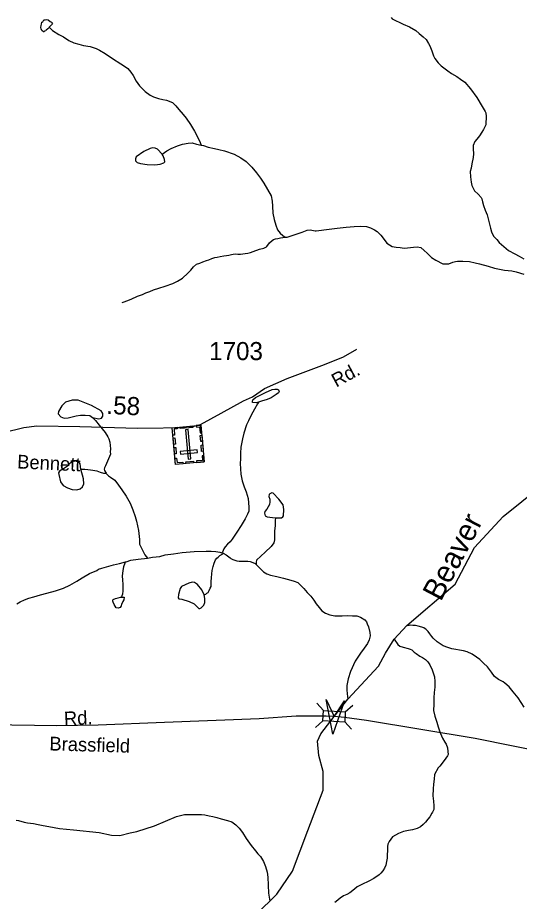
# Model space of a CAD drawing. Extents: x 2056842 to 2160602, y 826753 to 1016856.
# Drawn here: x 2106444 to 2109914, y 855845 to 861954 of the extents above; entities that cross this region are included whole.
import ezdxf

# ---------------------------------------------------------------- set-up
doc = ezdxf.new("R2010")
doc.units = 0
for name, color, linetype in [('Exist Cultural Cemetery CELL', 7, 'Continuous'), ('Exist Hydrographic Creek Single Shore', 7, 'Continuous'), ('Exist Hydrographic Creek Single Shore Label', 7, 'Continuous'), ('Exist Hydrographic Misc Water Feature', 7, 'Continuous'), ('Exist Road Secondary Mileage Hundredths English Label', 7, 'Continuous'), ('Exist Road Secondary Structure Standard Bridge Attributed CELL', 7, 'Continuous'), ('Exist Road Secondary Structure Standard Bridge CELL', 7, 'Continuous'), ('Exist Road Secondary Type 41 Attributed', 7, 'Continuous'), ('Exist Road Secondary Type 51 Attributed', 7, 'Continuous'), ('Exist Road Secondary Type 51 Label', 7, 'Continuous'), ('Exist Road Secondary Type 51 Number Label', 7, 'Continuous')]:
    doc.layers.add(name, color=color, linetype=linetype)

msp = doc.modelspace()

# ---------------------------------------------------------------- linework, layer by layer
at = {"layer": 'Exist Cultural Cemetery CELL'}
for points in [[(2107734.2, 858882.9), (2107535.9, 858865.5), (2107513.6, 859119.1), (2107711.9, 859136.6)], [(2107546.6, 859122), (2107547.6, 859110.6), (2107525.7, 859108.7), (2107529.3, 859068.4), (2107518.2, 859067.4), (2107513.6, 859119.1)], [(2107655.7, 859120.1), (2107571.2, 859112.7), (2107570.2, 859124), (2107654.7, 859131.5)], [(2107623.1, 858902.6), (2107641.7, 858904.2), (2107623.9, 859106.2), (2107605.3, 859104.6)], [(2107679, 859133.6), (2107680, 859122.2), (2107701.9, 859124.1), (2107705.5, 859083.9), (2107716.6, 859084.8), (2107712, 859136.5)], [(2107531.3, 859048.2), (2107535.1, 859005), (2107523.7, 859004), (2107519.9, 859047.2)], [(2107718.1, 859066.9), (2107721.9, 859023.8), (2107710.6, 859022.8), (2107706.8, 859065.9)], [(2107537, 858982.5), (2107540.8, 858939.3), (2107529.5, 858938.3), (2107525.7, 858981.5)], [(2107687.6, 858947.1), (2107686, 858965.8), (2107568.7, 858955.4), (2107570.3, 858936.8)], [(2107724, 858999.9), (2107727.8, 858956.8), (2107716.4, 858955.8), (2107712.6, 858999)], [(2107532.1, 858908.7), (2107543.4, 858909.7), (2107546.2, 858877.6), (2107586.6, 858881.2), (2107587.6, 858870.1), (2107535.9, 858865.5)], [(2107730.5, 858926.1), (2107719.2, 858925.1), (2107722, 858893), (2107681.6, 858889.5), (2107682.5, 858878.4), (2107734.2, 858882.9)], [(2107660.5, 858876.5), (2107608.8, 858871.9), (2107607.8, 858883.3), (2107659.5, 858887.8)]]:
    msp.add_lwpolyline(points, close=True, dxfattribs=at)
at = {"layer": 'Exist Hydrographic Creek Single Shore'}
for points in [[(2109027.3, 861955.8), (2109035.3, 861945.7), (2109111.4, 861909.8), (2109153.6, 861890), (2109197.7, 861866.3), (2109221.7, 861844.5), (2109247.8, 861822.6), (2109269.9, 861802.6), (2109285.9, 861776.7), (2109295.7, 861758.5), (2109307.8, 861724.6), (2109320.1, 861690.8), (2109330, 861671), (2109352.1, 861640.8), (2109374.3, 861620.9), (2109418.4, 861587), (2109444.8, 861569.2), (2109482.3, 861547.2), (2109506.5, 861529.4), (2109536.5, 861507.5), (2109576.9, 861461.5), (2109619.1, 861401.6), (2109656.8, 861339.8), (2109677.1, 861306), (2109681.4, 861296), (2109685.1, 861269.8), (2109685.3, 861256), (2109683.5, 861232), (2109681.8, 861213.9), (2109673.8, 861194), (2109665.4, 861179.9), (2109655.8, 861162), (2109637.8, 861137.9), (2109619.7, 861113.8)], [(2106661.8, 861888.6), (2106685.8, 861866.6), (2106728.1, 861838.7), (2106761.9, 861820.7), (2106798.4, 861796.9), (2106832.4, 861779.2), (2106866.3, 861771.2), (2106900.3, 861761.1), (2106944.4, 861755.3), (2106986.2, 861741.6), (2107010.2, 861729.8), (2107048.8, 861705.7), (2107100.4, 861671.9), (2107156.6, 861634.3), (2107190.7, 861614.1), (2107207.1, 861602.3), (2107226.8, 861578.2), (2107242.8, 861554.2), (2107262.8, 861514.2), (2107287, 861482.7), (2107325.4, 861442.8), (2107361.3, 861418.6), (2107383.6, 861406.7), (2107417.3, 861394.7), (2107447.2, 861388.9), (2107473, 861383), (2107515.5, 861367.2), (2107537.8, 861345.3), (2107559.4, 861319.2), (2107587.6, 861285.3), (2107609.8, 861259.7), (2107639.7, 861215.8), (2107667.8, 861169.7), (2107702.5, 861101.6), (2107712.3, 861071.6)], [(2109619.7, 861113.8), (2109606, 861097.7), (2109593.9, 861071.4), (2109594.1, 861047.4), (2109596.3, 861011.9), (2109594.5, 860987.8), (2109586.3, 860943.6), (2109580.3, 860913.6), (2109574.6, 860889.7), (2109576.9, 860853.8), (2109580.5, 860815.8), (2109585.1, 860793.7), (2109604.5, 860757.8), (2109628.9, 860733.8), (2109649.2, 860711.7), (2109655.2, 860701.8), (2109659.3, 860680.2), (2109665.4, 860656.1), (2109677.1, 860622.3), (2109691.3, 860592.1), (2109703.6, 860543.9), (2109709.5, 860518.3), (2109713.8, 860498.2), (2109721.8, 860474.3), (2109736, 860444.2), (2109758.3, 860420.1), (2109774.1, 860400.2), (2109806.1, 860372.7), (2109838.3, 860344.6), (2109884, 860320.6), (2109912.3, 860304.6), (2109944.3, 860286.8)], [(2107712.3, 861071.6), (2107730.2, 861069.8), (2107762.1, 861060), (2107806, 861050.2), (2107834.5, 861042.2), (2107874.5, 861032.5), (2107940.5, 861010.3), (2107988.5, 860984.8), (2108024.6, 860959.1), (2108063, 860921.2), (2108094.9, 860881), (2108122.8, 860845.1), (2108147, 860809.4), (2108172.9, 860765.3), (2108197.5, 860723.4), (2108205.1, 860685.4), (2108207.5, 860651.4), (2108209.8, 860603.5), (2108217.8, 860559.7), (2108229.7, 860519.3), (2108241.8, 860487.5), (2108250, 860475.7), (2108260, 860463.6), (2108278.1, 860447.5), (2108294.1, 860435.8)], [(2108294.1, 860435.8), (2108307.8, 860437.7), (2108341.8, 860448), (2108390, 860464.3), (2108412.2, 860472.3), (2108446, 860484.2), (2108468.1, 860486.5), (2108502, 860480.6), (2108507.9, 860480.5), (2108599.8, 860490.9), (2108653.7, 860498.9), (2108716, 860505), (2108771.8, 860511.1), (2108813.9, 860513.3), (2108856.1, 860509.3), (2108883.6, 860501.5), (2108912.1, 860487.8), (2108931.8, 860475.9), (2108955.8, 860449.9), (2108980.2, 860419.9), (2108997.8, 860396.1), (2109034.3, 860371.9), (2109062.4, 860368), (2109090.3, 860364.2), (2109116.3, 860360.3), (2109140.1, 860362.3), (2109182.5, 860366.5), (2109208.4, 860368.7), (2109232.4, 860364.6), (2109256.2, 860344.8), (2109276, 860326.8), (2109306.4, 860297), (2109336.7, 860276.9), (2109384.5, 860253.1), (2109416.5, 860253.2), (2109426.6, 860253.3), (2109454.6, 860263.6), (2109472.7, 860269.4), (2109486.6, 860271.3), (2109522.3, 860271.6), (2109568.9, 860267.8), (2109608.6, 860259.7), (2109638.4, 860251.9), (2109698.7, 860235.9), (2109742.7, 860222.4), (2109812.3, 860208.6), (2109862.5, 860204.7), (2109892.6, 860196.8), (2109944.5, 860180.9)], [(2107165.9, 859984.2), (2107181.6, 859990.4), (2107199.7, 859996.6), (2107229.8, 860008.6), (2107273.5, 860028.8), (2107307.8, 860040.7), (2107331.5, 860050.9), (2107357.4, 860061.1), (2107383.2, 860073), (2107419.3, 860085), (2107465, 860097.1), (2107517.3, 860115.2), (2107549.3, 860131.5), (2107583.1, 860153.5), (2107621.3, 860188), (2107641.2, 860207.6), (2107660.9, 860231.8), (2107680.7, 860249.9), (2107703.1, 860257.9), (2107724.8, 860266), (2107750.7, 860274.2), (2107767.1, 860280.2), (2107786.8, 860288.2), (2107808.5, 860296.3), (2107824.5, 860298.4), (2107844.6, 860302.2), (2107870.4, 860306.4), (2107888.5, 860310.6), (2107904.7, 860312.5), (2107922.7, 860316.7), (2107934.4, 860318.6), (2107950.6, 860320.6), (2107966.4, 860318.7), (2107984.6, 860318.7), (2108016.6, 860324.8), (2108036.7, 860327.1), (2108054.8, 860331.2), (2108072.6, 860337), (2108116.3, 860353.1), (2108146.4, 860361.1), (2108164.3, 860369.4), (2108168.4, 860373.2), (2108186.4, 860397.3), (2108204.4, 860413.6), (2108214.3, 860419.5), (2108228, 860425.5), (2108244.2, 860427.5), (2108262.3, 860431.7), (2108277.9, 860433.7), (2108294.1, 860435.8)], [(2109048.2, 857657.4), (2109136.4, 857752.7), (2109471, 858036.7), (2109603.8, 858289.8), (2109802.9, 858505.6), (2110060.9, 858713.5), (2110268, 858932.3)], [(2107465, 854692), (2107455.9, 855007.2), (2107630, 855374.3), (2107720.9, 855500.4), (2108094.9, 855758.5), (2108187.8, 855846.8), (2108236, 855893.4), (2108344, 856052), (2108451.9, 856335.1), (2108556.5, 856612), (2108556.5, 856741.2), (2108527.4, 856852.7), (2108518.6, 856951), (2108541.5, 857002.4), (2108633.4, 857122.7), (2108727.9, 857241.6), (2108939.9, 857470.2), (2108988.9, 857561), (2109048.2, 857657.4)]]:
    msp.add_lwpolyline(points, dxfattribs=at)
at = {"layer": 'Exist Hydrographic Misc Water Feature'}
msp.add_line((2107865.1, 858250.8), (2107856.9, 858252.9), dxfattribs=at)
for points in [[(2106661.8, 861888.6), (2106660, 861884.3), (2106651.8, 861876.7), (2106641.9, 861868.5), (2106637.8, 861864.2), (2106630.1, 861860.5), (2106626.4, 861856.2), (2106622.1, 861856.5), (2106612, 861866.5), (2106605.9, 861876.4), (2106604.2, 861886.3), (2106606.1, 861900.2), (2106607.7, 861910.2), (2106611.8, 861922.5), (2106617.8, 861926.5), (2106621.9, 861934.4), (2106625.5, 861938.3), (2106633.5, 861940.3), (2106643.8, 861940.4), (2106655.7, 861938.6), (2106667.8, 861928.6), (2106677.8, 861922.7), (2106684, 861916.4), (2106679.7, 861908.5), (2106677.6, 861904.4), (2106670, 861896.7), (2106661.8, 861888.6)], [(2107443.8, 861010.1), (2107411.5, 861044.3), (2107395, 861052.6), (2107378.6, 861053.8), (2107360.2, 861050), (2107316.5, 861027.9), (2107263.4, 860991.8), (2107258.9, 860979.1), (2107259.6, 860965.2), (2107269.7, 860952.5), (2107293.8, 860946.8), (2107339.3, 860939.2), (2107393.8, 860936.7), (2107430.5, 860941.7), (2107453.9, 860950), (2107460.9, 860957.6), (2107459.6, 860973.4), (2107450.8, 860999.4), (2107443.8, 861010.1)], [(2107443.8, 861010.1), (2107476.5, 861033.2), (2107504.6, 861049.2), (2107550.5, 861067.3), (2107584.4, 861079.7), (2107624.4, 861087.4), (2107652, 861087.7), (2107680.5, 861079.7), (2107712.3, 861071.6)], [(2108109.7, 859296.6), (2108092.7, 859290.8), (2108069.3, 859292.7), (2108067.4, 859301.6), (2108071.2, 859311.7), (2108088.3, 859326.9), (2108159.2, 859363.7), (2108204.8, 859383.3), (2108222.5, 859385.2), (2108238.3, 859385.2), (2108247.2, 859380.1), (2108252.2, 859370.6), (2108249.1, 859360.5), (2108231.4, 859348.4), (2108198.4, 859326.3), (2108169.9, 859313.6), (2108131.3, 859301.6), (2108109.7, 859296.6)], [(2106961.6, 859189.9), (2107004.6, 859181.2), (2107023.6, 859185), (2107033.7, 859198.9), (2107033.7, 859217.9), (2107021.1, 859235.6), (2106955.2, 859272.4), (2106861.5, 859310.4), (2106819.8, 859310.4), (2106775.4, 859295.2), (2106750.1, 859269.8), (2106727.3, 859231.8), (2106724.8, 859214.1), (2106742.5, 859195.1), (2106765.3, 859185), (2106793.2, 859187.5), (2106848.9, 859201.4), (2106879.3, 859205.2), (2106909.7, 859206.5), (2106942.6, 859202.7), (2106961.6, 859189.9)], [(2108109.7, 859296.6), (2108101.9, 859285.3), (2108082, 859247.4), (2108058, 859205.1), (2108040.2, 859167.3), (2108027.9, 859139.1), (2108008.4, 859081.2), (2107998.4, 859041.3), (2107986.5, 858985.1), (2107985, 858943.1), (2107984.8, 858903), (2107983.2, 858872.8), (2107987.5, 858797.1), (2107997.3, 858751), (2108011.5, 858711.1), (2108023.8, 858675.1), (2108037.7, 858629.2), (2108041.6, 858599.4), (2108043.9, 858569.4), (2108042.2, 858541.3), (2108034.3, 858521.4), (2108018.3, 858489.3), (2107990.2, 858443.3), (2107960.8, 858397), (2107946.5, 858375.2), (2107928.6, 858349.1), (2107912.9, 858330.8), (2107895, 858312.9), (2107878.8, 858295), (2107870.8, 858282.8), (2107865.1, 858270.7), (2107861, 858258.8), (2107856.9, 858252.9)], [(2106961.6, 859189.9), (2106982.3, 859168.1), (2107008.4, 859136.1), (2107048.6, 859086.2), (2107068.5, 859056), (2107074.8, 859042.1), (2107082.6, 859018.2), (2107086.7, 858974.1), (2107084.9, 858952.1), (2107085.1, 858936.2), (2107065.2, 858888.1), (2107051.4, 858856.1), (2107045.3, 858842), (2107043.2, 858832.2), (2107045.3, 858824.2), (2107055.5, 858804.4)], [(2106880.5, 858831.7), (2106875.5, 858869.9), (2106864.1, 858886.3), (2106850.2, 858891.4), (2106833.7, 858890.1), (2106807.1, 858874.9), (2106788.1, 858853.4), (2106761.5, 858835.7), (2106733.7, 858817.9), (2106727.3, 858807.8), (2106728.6, 858796.4), (2106740, 858745.7), (2106759, 858719.1), (2106788.1, 858702.6), (2106819.8, 858692.5), (2106852.7, 858690), (2106876.7, 858696.3), (2106893.2, 858711.5), (2106900.8, 858731.8), (2106898.3, 858764.7), (2106880.5, 858831.7)], [(2106880.5, 858831.7), (2106891.3, 858831.7), (2106909.3, 858831.8), (2106929.2, 858829.6), (2106947.3, 858827.7), (2106963.1, 858826.1), (2106991.4, 858820.2), (2107015.1, 858812.1), (2107037.3, 858804.3), (2107055.5, 858804.4)], [(2107055.5, 858804.4), (2107057.4, 858800.1), (2107071.1, 858786.2), (2107085.3, 858776.3), (2107115.6, 858756.3), (2107141.7, 858722.3), (2107163.8, 858688.6), (2107193.7, 858644.7), (2107221.8, 858596.6), (2107240.3, 858550.8), (2107256.5, 858504.9), (2107266.3, 858473), (2107280.3, 858408.8), (2107287, 858346.9), (2107286.8, 858312.9), (2107323.1, 858239.2), (2107341, 858217)], [(2108226.8, 858495.5), (2108268.4, 858496.2), (2108278.6, 858501.9), (2108282.4, 858510.8), (2108286.2, 858553.2), (2108280.5, 858584.9), (2108249.4, 858626.1), (2108212.1, 858666), (2108202.6, 858667.9), (2108189.3, 858662.8), (2108183.6, 858656.5), (2108182.3, 858644.4), (2108189.3, 858624.8), (2108188.7, 858607.7), (2108185.5, 858587.4), (2108167.1, 858555.7), (2108153.2, 858539.3), (2108151.9, 858529.1), (2108157, 858510.1), (2108170.3, 858503.8), (2108207.7, 858498.7), (2108226.8, 858495.5)], [(2108226.8, 858495.5), (2108224.1, 858478), (2108224.1, 858439.9), (2108220.2, 858405.9), (2108220.4, 858371.9), (2108220.4, 858343.9), (2108216.3, 858323.8), (2108196.7, 858297.9), (2108156.9, 858257.7), (2108126.9, 858231.4), (2108096.8, 858203.5), (2108093.3, 858189.5), (2108093.1, 858173.7)], [(2107341, 858217), (2107376.9, 858223.3), (2107427.3, 858229.5), (2107465, 858239.6), (2107522.9, 858247.9), (2107581.1, 858255.7), (2107664.5, 858264.2), (2107748.6, 858266.4), (2107782.9, 858264.5), (2107814.8, 858262.5), (2107842.5, 858258.7), (2107856.9, 858252.9)], [(2107733.1, 857963.1), (2107745.9, 857968.6), (2107753.5, 857974.4), (2107761.7, 857980.4), (2107769.7, 857994.6), (2107775.9, 858008.7), (2107781.6, 858022.4), (2107783.5, 858038.4), (2107783.5, 858056.6), (2107785.3, 858080.7), (2107787.4, 858108.4), (2107789.2, 858132.5), (2107795.4, 858158.7), (2107803.2, 858182.7), (2107813.2, 858204.7), (2107821.2, 858216.5), (2107831, 858224.7), (2107843.3, 858234.6), (2107863, 858246.7), (2107865.1, 858250.8)], [(2107865.1, 858250.8), (2107887.2, 858241), (2107912.9, 858218.8), (2107919, 858215), (2107933.4, 858208.8), (2107959, 858199.3), (2107975.2, 858197.2), (2108003.1, 858197.1), (2108024.8, 858197.4), (2108037.1, 858197.2), (2108053.1, 858193.1), (2108071.4, 858187.5), (2108087.4, 858179.4), (2108093.1, 858173.7)], [(2106438.5, 857900.5), (2106460.3, 857914.6), (2106492.1, 857928.5), (2106522, 857940.6), (2106556, 857948.8), (2106602.2, 857962.9), (2106645.8, 857975), (2106705.9, 857991.1), (2106762.1, 858009.3), (2106805.8, 858029.5), (2106853.8, 858057.5), (2106889.7, 858081.7), (2106941.5, 858112), (2106991.6, 858132), (2107003, 858140), (2107025.4, 858148.4), (2107107.6, 858170.4), (2107149.2, 858180.8), (2107189, 858192.5)], [(2107163.8, 857946.8), (2107167.9, 857958.8), (2107171.6, 857970.8), (2107173.9, 857988.7), (2107174.1, 858002.5), (2107173.9, 858034.6), (2107171.6, 858066.6), (2107169.3, 858092.5), (2107171.4, 858112.5), (2107173.4, 858128.8), (2107179.2, 858158.8), (2107187.4, 858184.7), (2107189, 858192.5)], [(2107189, 858192.5), (2107193.3, 858192.7), (2107227.4, 858202.6), (2107277.2, 858210.8), (2107341, 858217)], [(2108093.1, 858173.7), (2108105.2, 858161.7), (2108125.3, 858141.6), (2108145.2, 858123.6), (2108167.5, 858109.6), (2108193.6, 858100), (2108237.3, 858090.1), (2108283.4, 858077.9), (2108333.2, 858064.2), (2108357.4, 858058.5), (2108381.6, 858048.4), (2108405.6, 858026.5), (2108423.4, 858006.4), (2108447.6, 857980.4), (2108471.8, 857954.8), (2108491.9, 857926.6), (2108509.6, 857900.8), (2108530.1, 857875), (2108548.1, 857853.2), (2108574.2, 857837), (2108604.1, 857825.2), (2108637.9, 857819.2), (2108688.2, 857819.3), (2108725.9, 857821.8), (2108759.9, 857819.4), (2108789.9, 857817.8), (2108816.1, 857809.7), (2108846.1, 857789.8), (2108856.5, 857776), (2108862, 857763.8), (2108870.2, 857741.9), (2108880.7, 857702.2), (2108882.6, 857680), (2108874.6, 857652), (2108862.9, 857627.8), (2108840.9, 857595.8), (2108816.5, 857559.7), (2108779.2, 857505.7), (2108747.2, 857433.5), (2108729.6, 857381.8), (2108721.4, 857337.6), (2108719.9, 857305.7), (2108723.6, 857279.6), (2108727.9, 857241.6)], [(2107733.1, 857963.1), (2107717.9, 857997.9), (2107687.5, 858034), (2107666.6, 858048.6), (2107652.1, 858050.5), (2107628.7, 858045.4), (2107578, 858022), (2107568.5, 858008), (2107556.5, 857965), (2107554.6, 857943.4), (2107559.6, 857937.1), (2107579.9, 857932.7), (2107631.2, 857918.1), (2107664.7, 857901.6), (2107688.8, 857877.6), (2107697, 857869.9), (2107704, 857869.3), (2107712.2, 857873.1), (2107731.2, 857892.8), (2107737.5, 857909.9), (2107739.4, 857938.4), (2107733.1, 857963.1)], [(2107163.8, 857946.8), (2107174.1, 857946.5), (2107180, 857946.8), (2107178.4, 857928.8), (2107172, 857916.8), (2107162.4, 857896.8), (2107160.1, 857886.5), (2107152.1, 857876.8), (2107140, 857870.5), (2107126.3, 857874.6), (2107118.1, 857886.4), (2107112.1, 857896.7), (2107104.1, 857912.4), (2107102.1, 857920.5), (2107102.3, 857926.5), (2107104.1, 857932.3), (2107119.9, 857938.5), (2107140.2, 857942.3), (2107156.2, 857946.8), (2107163.8, 857946.8)], [(2109947.8, 857187.5), (2109905.4, 857251.1), (2109871.5, 857293.2), (2109843.2, 857327.1), (2109813.5, 857352.7), (2109801.2, 857361.1), (2109769.4, 857378.8), (2109743.4, 857398.6), (2109721.2, 857428.8), (2109693.1, 857466.7), (2109667.3, 857490.5), (2109641, 857516.4), (2109618.9, 857532.3), (2109588.8, 857554.3), (2109553.1, 857570.3), (2109528.9, 857575.9), (2109500.6, 857581.8), (2109474.9, 857585.7), (2109446.7, 857589.6), (2109418.6, 857599.6), (2109386.6, 857611.7), (2109346.8, 857637.6), (2109318.3, 857663.5), (2109308.9, 857675.5), (2109294.5, 857693.4), (2109282.6, 857709), (2109270.5, 857723), (2109262.1, 857729.2), (2109254.1, 857735.2), (2109240.4, 857741), (2109214.5, 857746.9), (2109196.5, 857750.9), (2109176.4, 857752.7), (2109162.4, 857752.8), (2109152.6, 857752.7), (2109136.4, 857752.7)], [(2109048.2, 857657.4), (2109072.8, 857620.7), (2109087, 857608.8), (2109110.8, 857600.8), (2109144.6, 857592.8), (2109159, 857589), (2109171.1, 857582.7), (2109186.6, 857566.9), (2109200.8, 857557.1), (2109225, 857539.2), (2109244.9, 857529.3), (2109265.2, 857517.3), (2109281.2, 857501.1), (2109295.3, 857479.5), (2109311.3, 857445.4), (2109319.1, 857423.5), (2109327.1, 857397.6), (2109329.6, 857363.5), (2109329.6, 857325.4), (2109325.3, 857289.5), (2109323.6, 857251.6), (2109322, 857205.6), (2109320.3, 857167.3), (2109320.1, 857163.7), (2109330, 857123.7), (2109342.5, 857083.6), (2109352.3, 857051.7), (2109362.6, 857023.7), (2109368.7, 857003.8), (2109382.5, 856971.7), (2109398.5, 856945.7), (2109406.9, 856931.8), (2109416.5, 856905.6), (2109420.6, 856879.8), (2109421.2, 856859.9), (2109416.9, 856850), (2109405, 856833.9), (2109387, 856809.9), (2109365.2, 856779.5), (2109353.6, 856767.5), (2109327.1, 856721.5), (2109325.7, 856689.4), (2109321.4, 856653.5), (2109317.7, 856621.5), (2109315.6, 856573.6), (2109320.3, 856537.6), (2109321.8, 856505.7), (2109322.2, 856479.7), (2109314, 856461.4), (2109308, 856453.4), (2109294.3, 856429.6), (2109280.6, 856413.4), (2109264.6, 856391.4), (2109248.8, 856375.2), (2109230.7, 856359.2), (2109206.5, 856347.1), (2109174.8, 856338.9), (2109148.5, 856335.2), (2109136.8, 856330.9), (2109112.6, 856326.8), (2109100.5, 856322.9), (2109078.6, 856312.9), (2109036.5, 856290.8), (2109012.6, 856258.8), (2109004.8, 856240.5), (2109001.1, 856222.8), (2109001.1, 856192.8), (2108998.8, 856168.8), (2108999.2, 856142.7), (2108995.5, 856120.6), (2108991.2, 856094.4), (2108981.4, 856074.4), (2108969.7, 856054.3), (2108955.6, 856038.6), (2108943.7, 856028.6), (2108907.4, 856002.4), (2108872.1, 855984.3), (2108823.9, 855960.3), (2108791.9, 855944.1), (2108773.9, 855928.2), (2108742.3, 855903.7), (2108722, 855891.8), (2108697.8, 855881.7), (2108682.2, 855871.9), (2108677.9, 855869.7), (2108658, 855851.6), (2108638.3, 855835.5)], [(2106432.8, 856406.6), (2106450.8, 856402.6), (2106488.6, 856392.8), (2106511.1, 856387), (2106553, 856383.1), (2106586.8, 856375.1), (2106620.6, 856369.2), (2106659.4, 856361.3), (2106732.6, 856348.4), (2106830.1, 856338.3), (2107008.7, 856319.3), (2107093.5, 856302.8), (2107150.5, 856300.3), (2107223.1, 856317.3), (2107267.4, 856327.2), (2107391, 856365.7), (2107541.7, 856429.9), (2107598.7, 856445.1), (2107716.4, 856444.6), (2107738.6, 856442.8), (2107768.7, 856436.7), (2107794.3, 856430.7), (2107820.8, 856423.1), (2107850.5, 856414.9), (2107894.8, 856402.9), (2107924.5, 856393.2), (2107952.8, 856373.5), (2107975, 856351.5), (2107998.6, 856319.5), (2108025, 856279.4), (2108059.3, 856229.5), (2108089.4, 856193.7), (2108105.2, 856173.9), (2108123, 856153.8), (2108143.3, 856119.8), (2108157.3, 856086.1), (2108169.8, 856046.1), (2108175.5, 856012.3), (2108178, 855902), (2108187.8, 855846.8)]]:
    msp.add_lwpolyline(points, dxfattribs=at)
at = {"layer": 'Exist Road Secondary Structure Standard Bridge Attributed CELL'}
msp.add_lwpolyline([(2108704.2, 857231.7), (2108624.9, 857001.1), (2108578.3, 857240.5), (2108633.4, 857122.7)], close=True, dxfattribs=at)
at = {"layer": 'Exist Road Secondary Structure Standard Bridge CELL'}
for p, q in [((2108513.2, 857214.6), (2108559.1, 857163.1)), ((2108710, 857154.2), (2108761.5, 857200.1)), ((2108503.6, 857046.7), (2108555.1, 857092.6)), ((2108706.1, 857085.3), (2108752, 857033.8))]:
    msp.add_line(p, q, dxfattribs=at)
msp.add_lwpolyline([(2108559.1, 857163.1), (2108710, 857154.5), (2108706, 857084), (2108555.1, 857092.6)], close=True, dxfattribs=at)
at = {"layer": 'Exist Road Secondary Type 41 Attributed'}
msp.add_lwpolyline([(2105849.8, 859105.6), (2106073.1, 859086.9), (2106281.3, 859074.9), (2106345.7, 859085.3), (2106486.9, 859120.7), (2106577.2, 859131.1), (2106874.2, 859126.9), (2107273, 859116.5), (2107629.2, 859119.6), (2107708.1, 859140.4), (2107851.4, 859219.4), (2108005.1, 859304.6), (2108067.4, 859331.6), (2108150.5, 859389.8), (2108308.3, 859458.4), (2108565.9, 859556.1), (2108697.4, 859608.5), (2108790.9, 859661.7)], dxfattribs=at)
at = {"layer": 'Exist Road Secondary Type 51 Attributed'}
for points in [[(2108633.4, 857122.7), (2108577.8, 857124.7), (2108370.8, 857123.7), (2108114, 857106.5), (2107460, 857082), (2107000.5, 857062.4), (2106714, 857057.6), (2106245.9, 857063.8)], [(2110135.2, 856864.3), (2109608.8, 856970.3), (2108857.1, 857094.5), (2108705, 857116), (2108633.4, 857122.7)]]:
    msp.add_lwpolyline(points, dxfattribs=at)

# ---------------------------------------------------------------- texts
at = {"layer": 'Exist Hydrographic Creek Single Shore Label'}
msp.add_text('Beaver', height=150, rotation=62.32217, dxfattribs=at).set_placement((2109370.6, 857912.8))
at = {"layer": 'Exist Road Secondary Mileage Hundredths English Label'}
msp.add_text('.58', height=125, rotation=357.28142, dxfattribs=at).set_placement((2107055.9, 859215.1))
at = {"layer": 'Exist Road Secondary Type 51 Label'}
for s, rotation, p in [('Rd.', 28.27483, (2108647.4, 859396.1)), ('Bennett', 357.28145, (2106438.9, 858838)), ('Rd.', 2.65795, (2106766.1, 857060.4)), ('Brassfield', 358.33994, (2106662.3, 856888.1))]:
    msp.add_text(s, height=95, rotation=rotation, dxfattribs=at).set_placement(p)
at = {"layer": 'Exist Road Secondary Type 51 Number Label'}
msp.add_text('1703', height=125, dxfattribs=at).set_placement((2107768.6, 859586.4))

doc.saveas('drawing.dxf')
